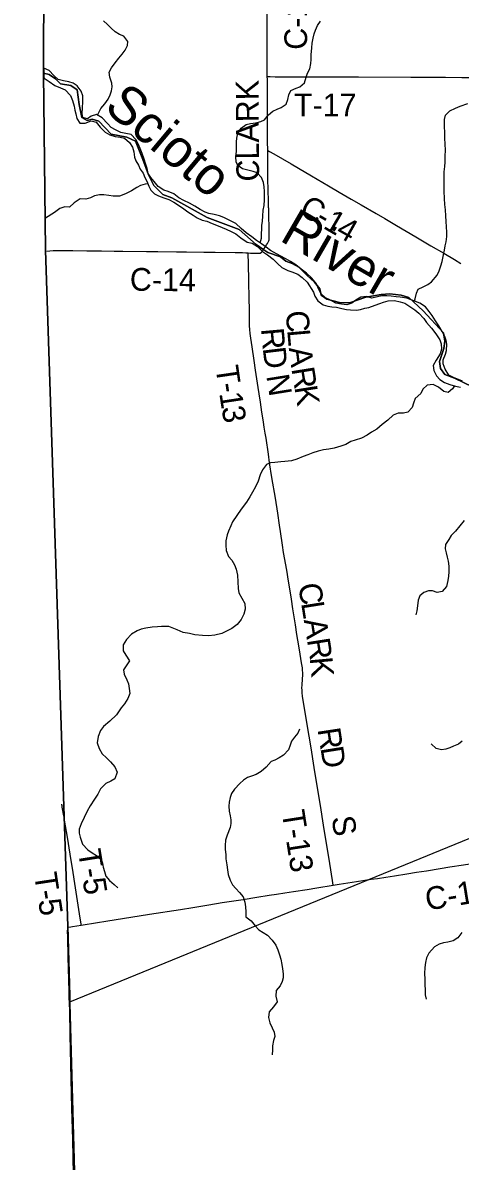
# Model space of a CAD drawing. Extents: x 1584893 to 1934202, y 663575 to 1091909.
# Drawn here: x 1712674 to 1718437, y 934048 to 949050 of the extents above; entities that cross this region are included whole.
import ezdxf

# ---------------------------------------------------------------- set-up
doc = ezdxf.new("R2010")
doc.units = 0
for name, color, linetype in [('GM_X_Adjacent_County', 7, 'Continuous'), ('GM_X_County', 7, 'Continuous'), ('GM_X_County_Road', 7, 'Continuous'), ('GM_X_County_Road_Text', 7, 'Continuous'), ('GM_X_Major_River', 7, 'Continuous'), ('GM_X_Major_River_Text', 7, 'Continuous'), ('GM_X_Minor_River', 7, 'Continuous'), ('GM_X_Rail_Line', 7, 'Continuous'), ('GM_X_Township', 7, 'Continuous'), ('GM_X_Township_Road', 7, 'Continuous'), ('GM_X_Township_Road_Text', 7, 'Continuous')]:
    doc.layers.add(name, color=color, linetype=linetype)

msp = doc.modelspace()

# ---------------------------------------------------------------- linework, layer by layer
at = {"layer": 'GM_X_Adjacent_County'}
msp.add_lwpolyline([(1710544, 980163), (1713057, 980009), (1713331, 979987), (1713329, 979699), (1713341, 978483), (1713332, 974830), (1713314, 970824), (1713260, 966868), (1713199, 964236), (1712992, 956331), (1712951, 951091), (1712954, 951015), (1712947, 948385), (1712975, 946055), (1713220, 938591), (1713269, 937144), (1713292, 936228), (1713295, 936133), (1713390, 932646)], dxfattribs=at)
at = {"layer": 'GM_X_County'}
msp.add_lwpolyline([(1713390, 932646), (1713295, 936133), (1713292, 936228), (1713269, 937144), (1713220, 938591), (1712975, 946055), (1712947, 948385), (1712954, 951015), (1712951, 951091), (1712992, 956331), (1713199, 964236)], dxfattribs=at)
at = {"layer": 'GM_X_County_Road'}
for points in [[(1715895, 948343), (1715894, 948501), (1715895, 948665), (1715895, 948976), (1715895, 949238), (1715895, 949435), (1715896, 949566), (1715896, 949779), (1715897, 949877), (1715898, 950058), (1715900, 950254), (1715902, 950435), (1715904, 950713), (1715906, 950861), (1715907, 950984)], [(1715903, 947365), (1715900, 947484), (1715899, 947681), (1715897, 947812), (1715896, 948025), (1715896, 948304), (1715895, 948343)], [(1715903, 947304), (1715903, 947345), (1715903, 947365)], [(1715903, 947365), (1715925, 947353), (1715983, 947323), (1716209, 947190), (1716308, 947132), (1716478, 947033), (1716703, 946901), (1716842, 946819), (1717002, 946726), (1717130, 946651), (1717328, 946536), (1717442, 946469), (1717597, 946378), (1717852, 946228), (1718050, 946111), (1718220, 946012), (1718362, 945929), (1718446, 945879)], [(1715917, 946452), (1715917, 946453), (1715917, 946470), (1715917, 946486), (1715915, 946502), (1715915, 946519), (1715915, 946535), (1715914, 946552), (1715914, 946568), (1715914, 946584), (1715914, 946601), (1715912, 946616), (1715911, 946633), (1715911, 946649), (1715911, 946666), (1715911, 946682), (1715911, 946698), (1715911, 946715), (1715911, 946731), (1715909, 946747), (1715909, 946764), (1715907, 946781), (1715907, 946797), (1715907, 946813), (1715907, 946830), (1715907, 946846), (1715906, 946862), (1715906, 946879), (1715906, 946895), (1715906, 946911), (1715904, 946928), (1715904, 946945), (1715904, 946961), (1715904, 946978), (1715904, 946994), (1715904, 947010), (1715904, 947027), (1715902, 947043), (1715902, 947059), (1715902, 947076), (1715902, 947092), (1715902, 947109), (1715902, 947125), (1715902, 947141), (1715902, 947158), (1715902, 947174), (1715902, 947191), (1715902, 947207), (1715902, 947223), (1715902, 947240), (1715902, 947256), (1715903, 947266), (1715903, 947282), (1715903, 947299), (1715903, 947304)], [(1715871, 946102), (1715872, 946103), (1715879, 946114), (1715885, 946125), (1715896, 946143), (1715908, 946160), (1715916, 946177), (1715920, 946189), (1715921, 946207), (1715921, 946224), (1715920, 946240), (1715920, 946257), (1715920, 946273), (1715921, 946289), (1715920, 946306), (1715919, 946322), (1715919, 946338), (1715919, 946355), (1715919, 946371), (1715918, 946388), (1715918, 946404), (1715918, 946420), (1715917, 946437), (1715917, 946452)], [(1712992, 946042), (1713029, 946044), (1713076, 946047), (1713155, 946049), (1713237, 946049), (1713335, 946048), (1713516, 946045), (1713713, 946043), (1713877, 946041), (1713993, 946039), (1714305, 946037), (1714452, 946034), (1714699, 946032), (1714830, 946030), (1715060, 946027), (1715208, 946025), (1715471, 946023), (1715569, 946022), (1715614, 946020), (1715644, 946018)], [(1715644, 946018), (1715672, 946016), (1715702, 946014), (1715724, 946013), (1715774, 946013), (1715800, 946015), (1715817, 946027), (1715830, 946042), (1715843, 946056), (1715856, 946075), (1715866, 946095), (1715871, 946102)], [(1716764, 937685), (1716842, 937697), (1717069, 937733), (1717182, 937752), (1717263, 937763), (1717345, 937774), (1717458, 937793), (1717571, 937811), (1717733, 937837), (1717863, 937857), (1717993, 937877), (1718171, 937906), (1718301, 937927), (1718479, 937955), (1718674, 937986), (1718868, 938017), (1719111, 938055), (1719516, 938120), (1719776, 938161), (1719970, 938192), (1720035, 938204), (1720059, 938210)], [(1713445, 937161), (1713470, 937164), (1713632, 937188), (1713795, 937215), (1713989, 937246), (1714345, 937303), (1714751, 937366), (1714913, 937393), (1715123, 937427), (1715302, 937456), (1715577, 937499), (1715756, 937527), (1715918, 937553), (1716015, 937568), (1716128, 937586), (1716242, 937603), (1716420, 937631), (1716550, 937651), (1716764, 937685)], [(1713269, 937131), (1713305, 937139), (1713328, 937142), (1713445, 937161)]]:
    msp.add_lwpolyline(points, dxfattribs=at)
at = {"layer": 'GM_X_Major_River'}
for points in [[(1712950, 948450), (1712951, 948338)], [(1718214, 944557), (1718213, 944609), (1718243, 944683), (1718254, 944733), (1718260, 944813), (1718253, 944865), (1718235, 944917), (1718200, 944982), (1718156, 945056), (1718109, 945123), (1718066, 945191), (1718028, 945244), (1717979, 945306), (1717905, 945355), (1717849, 945376), (1717792, 945400), (1717732, 945419), (1717646, 945433), (1717594, 945440), (1717528, 945446), (1717470, 945453), (1717406, 945451), (1717346, 945440), (1717274, 945422), (1717204, 945441), (1717128, 945435), (1717062, 945396), (1717010, 945356), (1716942, 945335), (1716872, 945343), (1716796, 945354), (1716728, 945395), (1716663, 945425), (1716599, 945484), (1716572, 945546), (1716542, 945611), (1716481, 945685), (1716410, 945750), (1716342, 945801), (1716271, 945859), (1716201, 945904), (1716138, 945938), (1716074, 945975), (1716018, 946004), (1715939, 946050), (1715881, 946091), (1715821, 946135), (1715752, 946182), (1715692, 946227), (1715615, 946283), (1715551, 946338), (1715480, 946403), (1715394, 946450), (1715321, 946486), (1715267, 946505), (1715197, 946523), (1715127, 946536), (1715076, 946554), (1715012, 946589), (1714942, 946634), (1714869, 946674), (1714795, 946707), (1714731, 946741), (1714662, 946796), (1714590, 946827), (1714534, 946845), (1714457, 946894), (1714405, 946959), (1714362, 947011), (1714328, 947063), (1714311, 947130), (1714297, 947182), (1714274, 947252), (1714247, 947327), (1714219, 947395), (1714198, 947445), (1714162, 947512), (1714101, 947578), (1714033, 947591), (1713967, 947604), (1713894, 947638), (1713838, 947671), (1713788, 947721), (1713721, 947798), (1713645, 947841), (1713577, 947817), (1713525, 947785), (1713463, 947800), (1713458, 947854), (1713460, 947928), (1713467, 948008), (1713464, 948089), (1713442, 948149), (1713389, 948218), (1713337, 948254), (1713281, 948272), (1713209, 948285), (1713140, 948302), (1713084, 948356), (1713021, 948423), (1712950, 948450)], [(1712951, 948338), (1712956, 948319), (1713022, 948275), (1713095, 948224), (1713169, 948193), (1713234, 948167), (1713304, 948092), (1713327, 948024), (1713349, 947953), (1713360, 947899), (1713372, 947849), (1713385, 947787), (1713427, 947728), (1713495, 947726), (1713575, 947757), (1713641, 947740), (1713694, 947672), (1713761, 947607), (1713823, 947573), (1713891, 947552), (1713957, 947543), (1714013, 947529), (1714078, 947472), (1714121, 947410), (1714135, 947348), (1714146, 947281), (1714162, 947231), (1714197, 947175), (1714221, 947120), (1714259, 947070), (1714284, 947012), (1714308, 946961), (1714333, 946897), (1714359, 946843), (1714410, 946796), (1714462, 946768), (1714532, 946741), (1714597, 946723), (1714665, 946688), (1714737, 946639), (1714794, 946599), (1714850, 946558), (1714917, 946513), (1714971, 946479), (1715037, 946450), (1715097, 946434), (1715170, 946405), (1715226, 946381), (1715302, 946350), (1715353, 946330), (1715419, 946301), (1715481, 946268), (1715546, 946218), (1715632, 946159), (1715696, 946146), (1715765, 946100), (1715831, 946037), (1715898, 945990), (1715972, 945936), (1716035, 945873), (1716087, 945825), (1716164, 945784), (1716218, 945769), (1716296, 945735), (1716353, 945694), (1716419, 945632), (1716502, 945499), (1716521, 945446), (1716563, 945386), (1716630, 945335), (1716692, 945315), (1716744, 945308), (1716808, 945302), (1716877, 945285), (1716939, 945273), (1716991, 945266), (1717071, 945264), (1717123, 945271), (1717181, 945289), (1717235, 945298), (1717315, 945330), (1717378, 945351), (1717428, 945369), (1717488, 945384), (1717570, 945392), (1717644, 945373), (1717707, 945353), (1717773, 945312), (1717840, 945265), (1717892, 945225), (1717957, 945152), (1717991, 945102), (1718058, 945027), (1718114, 944950), (1718167, 944874), (1718188, 944818), (1718190, 944749), (1718171, 944687), (1718121, 944606), (1718080, 944532), (1718088, 944468)], [(1718466, 944328), (1718414, 944351), (1718355, 944373), (1718285, 944408), (1718238, 944486), (1718214, 944557)], [(1718088, 944468), (1718125, 944399), (1718169, 944347), (1718228, 944310), (1718300, 944285), (1718376, 944263), (1718439, 944246)]]:
    msp.add_lwpolyline(points, dxfattribs=at)
at = {"layer": 'GM_X_Minor_River'}
for points in [[(1713659, 947833), (1713701, 947920), (1713753, 947982), (1713801, 948044), (1713827, 948100), (1713843, 948152), (1713851, 948205), (1713848, 948255), (1713822, 948333), (1713814, 948399), (1713842, 948455), (1713893, 948521), (1713939, 948583), (1713983, 948635), (1714025, 948689), (1714053, 948749), (1714057, 948801), (1714006, 948872), (1713946, 948896), (1713892, 948932), (1713840, 948980), (1713788, 949025), (1713739, 949075)], [(1715801, 946149), (1715818, 946212), (1715818, 946274), (1715822, 946330), (1715822, 946380), (1715831, 946436), (1715835, 946501), (1715843, 946579), (1715855, 946641), (1715860, 946717), (1715860, 946827), (1715854, 946887), (1715846, 946944), (1715819, 947012), (1715761, 947072), (1715707, 947090), (1715637, 947107), (1715567, 947127), (1715505, 947167), (1715487, 947217), (1715482, 947283), (1715488, 947360), (1715490, 947418), (1715488, 947480), (1715494, 947530), (1715509, 947596), (1715551, 947660), (1715619, 947708), (1715673, 947724), (1715743, 947732), (1715809, 947750), (1715859, 947769), (1715911, 947837), (1715967, 947887), (1716024, 947913), (1716076, 947935), (1716146, 947979), (1716166, 948039), (1716180, 948099), (1716204, 948159), (1716276, 948189), (1716326, 948205), (1716387, 948259), (1716407, 948333), (1716425, 948387), (1716455, 948441), (1716469, 948513), (1716474, 948567), (1716474, 948626), (1716480, 948720), (1716488, 948780), (1716501, 948848), (1716513, 948902), (1716529, 948954), (1716555, 949012), (1716595, 949070)], [(1717833, 945382), (1717842, 945412), (1717860, 945488), (1717885, 945540), (1717949, 945570), (1718009, 945602), (1718059, 945636), (1718133, 945724), (1718161, 945782), (1718182, 945848), (1718198, 945906), (1718216, 945990), (1718230, 946052), (1718238, 946110), (1718253, 946164), (1718259, 946234), (1718259, 946291), (1718255, 946361), (1718250, 946429), (1718246, 946505), (1718242, 946583), (1718234, 946654), (1718229, 946736), (1718227, 946830), (1718227, 946896), (1718225, 946968), (1718226, 947018), (1718224, 947087), (1718232, 947157), (1718240, 947211), (1718240, 947291), (1718241, 947369), (1718239, 947451), (1718235, 947530), (1718232, 947612), (1718230, 947672), (1718230, 947774), (1718242, 947834), (1718300, 947890), (1718373, 947924), (1718435, 947952), (1718535, 947984)], [(1714320, 946929), (1714285, 946922), (1714225, 946904), (1714175, 946877), (1714107, 946835), (1714027, 946795), (1713949, 946767), (1713865, 946767), (1713807, 946775), (1713741, 946784), (1713685, 946784), (1713617, 946768), (1713565, 946744), (1713505, 946726), (1713429, 946728), (1713352, 946677), (1713290, 946621), (1713226, 946625), (1713164, 946603), (1713094, 946551), (1712973, 946473)], [(1718361, 944267), (1718336, 944226), (1718276, 944180), (1718222, 944190), (1718152, 944250), (1718082, 944282), (1718000, 944275), (1717946, 944223), (1717916, 944165), (1717844, 944101), (1717822, 944039), (1717803, 943981), (1717747, 943917), (1717691, 943907), (1717621, 943907), (1717555, 943879), (1717483, 943813), (1717409, 943755), (1717337, 943693), (1717270, 943655), (1717212, 943616), (1717136, 943576), (1717054, 943548), (1716996, 943530), (1716928, 943492), (1716864, 943470), (1716776, 943444), (1716704, 943431), (1716634, 943421), (1716564, 943405), (1716496, 943381), (1716428, 943357), (1716370, 943335), (1716284, 943300), (1716214, 943278), (1716128, 943268), (1716072, 943266), (1715996, 943256), (1715936, 943253), (1715886, 943231), (1715831, 943161), (1715803, 943093), (1715773, 943011), (1715739, 942936), (1715700, 942866), (1715664, 942802), (1715620, 942734), (1715550, 942642), (1715492, 942556), (1715437, 942474), (1715415, 942422), (1715383, 942352), (1715365, 942302), (1715348, 942222), (1715348, 942168), (1715354, 942096), (1715386, 942017), (1715428, 941967), (1715465, 941909), (1715487, 941849), (1715501, 941770), (1715505, 941682), (1715510, 941594), (1715522, 941536), (1715560, 941467), (1715600, 941399), (1715605, 941321), (1715587, 941255), (1715553, 941187), (1715497, 941121), (1715427, 941067), (1715368, 941037), (1715296, 941001), (1715206, 940981), (1715120, 940970), (1715040, 940974), (1714942, 940986), (1714871, 941000), (1714785, 941015), (1714707, 941051), (1714597, 941093), (1714501, 941096), (1714447, 941090), (1714379, 941084), (1714293, 941072), (1714235, 941060), (1714183, 941037), (1714107, 940995), (1714041, 940923), (1713998, 940855), (1713998, 940772), (1714030, 940718), (1714082, 940644), (1714046, 940590), (1714003, 940524), (1714011, 940468), (1714043, 940391), (1714065, 940337), (1714074, 940279), (1714084, 940213), (1714060, 940145)], [(1718487, 942490), (1718374, 942350), (1718317, 942295), (1718285, 942239), (1718241, 942175), (1718240, 942119), (1718252, 942067), (1718265, 942010), (1718279, 941956), (1718286, 941890), (1718288, 941816), (1718281, 941758), (1718275, 941702), (1718258, 941622), (1718199, 941554), (1718131, 941544), (1718072, 941563), (1718020, 941563), (1717958, 941544), (1717905, 941498), (1717883, 941440), (1717872, 941368), (1717864, 941300), (1717853, 941250)], [(1714060, 940145), (1714014, 940077), (1713968, 940023), (1713907, 939929), (1713819, 939849), (1713739, 939777), (1713697, 939723), (1713665, 939645), (1713652, 939562), (1713682, 939488), (1713720, 939418), (1713776, 939362), (1713831, 939309), (1713887, 939245), (1713919, 939175), (1713887, 939089), (1713833, 939055), (1713768, 939027), (1713700, 938955), (1713662, 938887), (1713618, 938821), (1713562, 938733), (1713523, 938659), (1713483, 938576), (1713441, 938492), (1713417, 938426), (1713418, 938370), (1713430, 938318), (1713460, 938228), (1713532, 938153), (1713588, 938113), (1713643, 938079), (1713705, 938026), (1713723, 937976), (1713735, 937922), (1713749, 937866), (1713770, 937806), (1713816, 937749), (1713876, 937693), (1713928, 937653)], [(1716318, 939743), (1716296, 939689), (1716255, 939635), (1716215, 939583), (1716197, 939531), (1716175, 939471), (1716109, 939399), (1716051, 939363), (1715996, 939335), (1715946, 939315), (1715880, 939243), (1715814, 939183), (1715748, 939145), (1715688, 939123), (1715634, 939103), (1715582, 939069), (1715532, 939027), (1715461, 938951), (1715425, 938893), (1715407, 938841), (1715393, 938781), (1715387, 938729), (1715395, 938663), (1715408, 938599), (1715416, 938549), (1715416, 938498), (1715408, 938446), (1715368, 938346), (1715343, 938280), (1715339, 938210), (1715341, 938158), (1715347, 938090), (1715348, 938031), (1715362, 937955), (1715370, 937887), (1715380, 937825), (1715406, 937751), (1715439, 937690), (1715479, 937640), (1715531, 937588), (1715577, 937531), (1715599, 937463), (1715606, 937399), (1715612, 937335), (1715612, 937267), (1715684, 937214), (1715735, 937148), (1715785, 937098), (1715839, 937063), (1715899, 937025), (1715961, 936961), (1716006, 936894), (1716032, 936832), (1716054, 936768), (1716072, 936710), (1716086, 936640), (1716095, 936585), (1716105, 936517), (1716103, 936465), (1716091, 936415), (1716063, 936361), (1716011, 936297), (1716008, 936223), (1716024, 936148), (1715978, 936082), (1715920, 936016), (1715911, 935942), (1715929, 935870), (1715959, 935804), (1715985, 935750), (1715993, 935693), (1715976, 935641), (1715962, 935569), (1715962, 935515), (1715960, 935451)], [(1718464, 939584), (1718414, 939546), (1718350, 939516), (1718300, 939496), (1718248, 939480), (1718190, 939471), (1718120, 939485), (1718052, 939549)], [(1718458, 937061), (1718406, 936991), (1718342, 936954), (1718272, 936934), (1718218, 936924), (1718160, 936908), (1718097, 936874), (1718025, 936790), (1717993, 936728), (1717979, 936666), (1717971, 936602), (1717968, 936522), (1717970, 936449), (1717972, 936377), (1717974, 936303), (1717975, 936243), (1717987, 936183)]]:
    msp.add_lwpolyline(points, dxfattribs=at)
at = {"layer": 'GM_X_Rail_Line'}
msp.add_lwpolyline([(1713295, 936147), (1719627, 938740), (1722207, 939798), (1725859, 941283), (1728937, 942539), (1729199, 942645), (1729332, 942693)], dxfattribs=at)
at = {"layer": 'GM_X_Township'}
for points in [[(1718598, 944251), (1718363, 944365), (1718235, 944416), (1718178, 944496), (1718165, 944587), (1718219, 944759), (1718234, 944853), (1718218, 944965), (1717948, 945255), (1717758, 945431), (1717660, 945461), (1717511, 945476), (1717394, 945469), (1717195, 945434), (1716977, 945359), (1716845, 945363), (1716678, 945407), (1716604, 945462), (1716586, 945546), (1716519, 945631), (1716422, 945721), (1716309, 945828), (1716223, 945876), (1716139, 945908), (1716068, 945966), (1715902, 946024), (1715837, 946068), (1715750, 946126), (1715526, 946325), (1715105, 946483), (1714639, 946742), (1714520, 946785), (1714402, 946904), (1714329, 947047), (1714255, 947248), (1714160, 947491), (1714044, 947541), (1713837, 947582), (1713678, 947753), (1713586, 947781), (1713522, 947761), (1713451, 947800), (1713416, 947975), (1713391, 948164), (1713308, 948224), (1713170, 948246), (1713105, 948313), (1713022, 948369), (1712947, 948385), (1712954, 951015)], [(1713390, 932646), (1713295, 936133), (1713292, 936228), (1713269, 937144), (1713220, 938591), (1712975, 946055), (1712947, 948385), (1713022, 948369), (1713105, 948313), (1713170, 948246), (1713308, 948224), (1713391, 948164), (1713416, 947975), (1713451, 947800), (1713522, 947761), (1713586, 947781), (1713678, 947753), (1713837, 947582), (1714044, 947541), (1714160, 947491), (1714255, 947248), (1714329, 947047), (1714402, 946904), (1714520, 946785), (1714639, 946742), (1715105, 946483), (1715526, 946325), (1715750, 946126), (1715837, 946068), (1715902, 946024), (1716068, 945966), (1716139, 945908), (1716223, 945876), (1716309, 945828), (1716422, 945721), (1716519, 945631), (1716586, 945546), (1716604, 945462), (1716678, 945407), (1716845, 945363), (1716977, 945359), (1717195, 945434), (1717394, 945469), (1717511, 945476), (1717660, 945461), (1717758, 945431), (1717948, 945255), (1718218, 944965), (1718234, 944853), (1718219, 944759), (1718165, 944587), (1718178, 944496), (1718235, 944416), (1718363, 944365), (1718598, 944251)]]:
    msp.add_lwpolyline(points, dxfattribs=at)
at = {"layer": 'GM_X_Township_Road'}
for points in [[(1715895, 948343), (1715931, 948341), (1715997, 948339), (1716194, 948338), (1716506, 948337), (1716686, 948337), (1716899, 948337), (1717096, 948336), (1717786, 948335), (1717999, 948334), (1718245, 948333), (1718458, 948330), (1718655, 948330), (1718951, 948329), (1719427, 948327), (1719898, 948324)], [(1715833, 943870), (1715825, 943919), (1715815, 943984), (1715805, 944049), (1715788, 944162), (1715775, 944244), (1715741, 944471), (1715721, 944600), (1715694, 944779), (1715677, 944892), (1715668, 944957), (1715664, 945006), (1715662, 945055), (1715662, 945137), (1715662, 945170), (1715661, 945252), (1715657, 945433), (1715652, 945629), (1715650, 945728), (1715648, 945793), (1715646, 945908), (1715645, 945974), (1715644, 946018)], [(1716764, 937685), (1716754, 937747), (1716717, 937973), (1716692, 938135), (1716662, 938313), (1716636, 938475), (1716595, 938734), (1716561, 938944), (1716513, 939236), (1716472, 939494), (1716421, 939802), (1716381, 940044), (1716361, 940174), (1716355, 940223), (1716353, 940255), (1716352, 940288), (1716353, 940321), (1716360, 940403), (1716362, 940452), (1716362, 940485), (1716360, 940517), (1716357, 940550), (1716347, 940615), (1716328, 940728), (1716309, 940841), (1716286, 940987), (1716266, 941116), (1716233, 941327), (1716212, 941456), (1716166, 941748), (1716155, 941812), (1716138, 941909), (1716110, 942071), (1716095, 942168), (1716071, 942347), (1716058, 942428), (1716032, 942589), (1716002, 942784), (1715957, 943059), (1715926, 943253), (1715910, 943366), (1715879, 943577), (1715868, 943642), (1715855, 943723), (1715845, 943788), (1715833, 943870)], [(1713445, 937161), (1713443, 937176), (1713429, 937253), (1713412, 937365), (1713361, 937706), (1713337, 937852), (1713298, 938095), (1713262, 938320), (1713225, 938544), (1713218, 938583), (1713212, 938617), (1713202, 938670), (1713195, 938712), (1713191, 938731), (1713190, 938743), (1713188, 938753)], [(1713286, 936210), (1713284, 936286), (1713273, 936742), (1713267, 937002), (1713265, 937085), (1713266, 937109), (1713269, 937131)], [(1713378, 932640), (1713373, 932793), (1713365, 933055), (1713360, 933219), (1713351, 933596), (1713343, 933874), (1713332, 934334), (1713322, 934743), (1713297, 935711), (1713292, 936039), (1713286, 936210)]]:
    msp.add_lwpolyline(points, dxfattribs=at)

# ---------------------------------------------------------------- texts
at = {"layer": 'GM_X_County_Road_Text'}
for s, rotation, p in [('C-13', 90, (1716420, 948694)), ('CLARK', 90.4062, (1715789, 946959)), ('C', 329.5028, (1716298, 946538)), ('-', 329.5327, (1716511, 946412)), ('1', 329.6509, (1716618, 946350)), ('4', 330.3638, (1716781, 946254)), ('C-14', 359.3086, (1714083, 945520)), ('C-12', 9.1859, (1718000, 937351))]:
    msp.add_text(s, height=300, rotation=rotation, dxfattribs=at).set_placement(p)
at = {"layer": 'GM_X_Major_River_Text'}
for s, rotation, p in [('Scioto', 320.0196, (1713728, 947910)), ('River', 330.0189, (1716042, 946188))]:
    msp.add_text(s, height=500.1, rotation=rotation, dxfattribs=at).set_placement(p)
at = {"layer": 'GM_X_Township_Road_Text'}
for s, rotation, p in [('T-17', 0, (1716246, 947817)), ('C', 275.01, (1716136, 945246)), ('R', 275.1688, (1715811, 945018)), ('L', 275.0096, (1716157, 945001)), ('D', 276.8985, (1715834, 944763)), ('A', 277.1426, (1716178, 944765)), ('T', 278.311, (1715212, 944513)), ('R', 279.1225, (1716212, 944492)), ('N', 279.1319, (1715881, 944397)), ('-', 278.3628, (1715244, 944291)), ('K', 279.0904, (1716251, 944249)), ('1', 278.5834, (1715262, 944168)), ('3', 279.6274, (1715291, 943979)), ('C', 279.0453, (1716301, 941646)), ('L', 279.0447, (1716340, 941403)), ('A', 279.045, (1716375, 941181)), ('R', 278.9189, (1716417, 940921)), ('K', 275.156, (1716454, 940682)), ('R', 278.7116, (1716556, 939740)), ('D', 279.0835, (1716594, 939495)), ('T-13', 278.8819, (1716084, 938653)), ('S', 278.8414, (1716741, 938579)), ('T-5', 279.1953, (1713400, 938136)), ('T', 278.6492, (1712821, 937832)), ('-', 279.2573, (1712856, 937607)), ('5', 279.2873, (1712875, 937485))]:
    msp.add_text(s, height=300, rotation=rotation, dxfattribs=at).set_placement(p)

doc.saveas('drawing.dxf')
